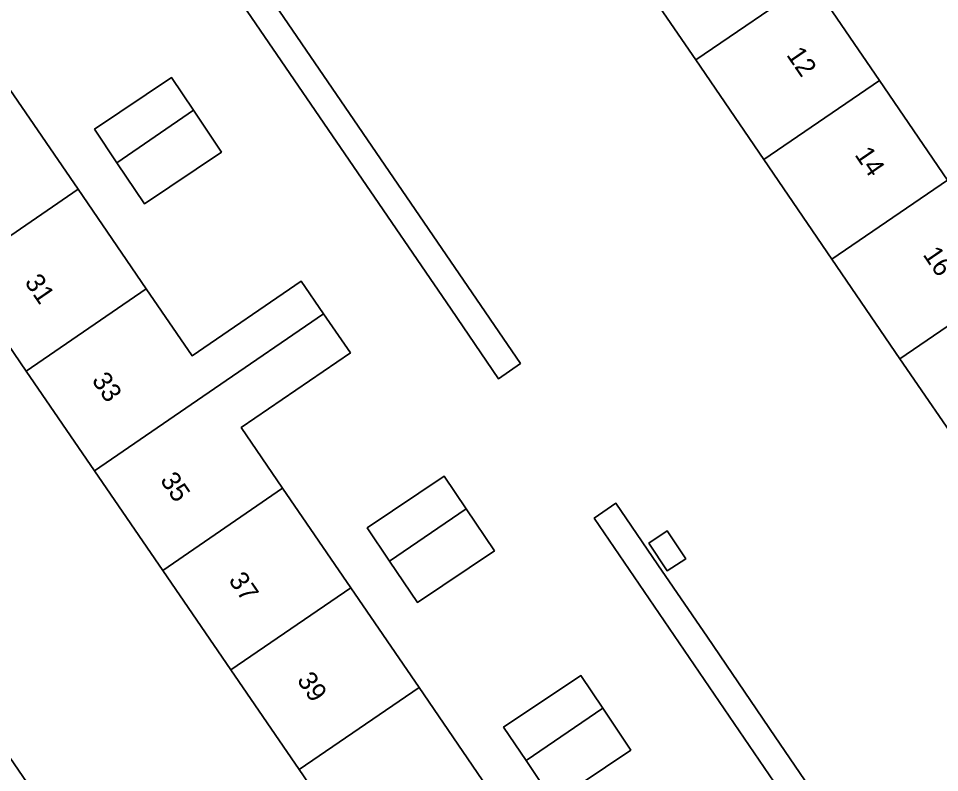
# Model space of a CAD drawing. Extents: x 157445 to 158888, y 383061 to 384688.
# Drawn here: x 158436.36 to 158484.41, y 383689.04 to 383728.38 of the extents above; entities that cross this region are included whole.
import ezdxf

# ---------------------------------------------------------------- set-up
doc = ezdxf.new("R2010")
doc.units = 0
for name, color, linetype in [('IMGEO_Erf', 7, 'Continuous'), ('IMGEO_Pand', 7, 'Continuous'), ('IMGEO_Pand_nummerreeks', 7, 'Continuous'), ('IMGEO_Voetpad_open', 7, 'Continuous')]:
    doc.layers.add(name, color=color, linetype=linetype)

msp = doc.modelspace()

# ---------------------------------------------------------------- linework, layer by layer
at = {"layer": 'IMGEO_Erf'}
for points in [[(158485.894, 383705.433), (158482.343, 383710.628), (158478.792, 383715.823), (158475.24, 383721.018), (158471.689, 383726.214), (158468.137, 383731.409), (158464.727, 383736.398), (158461.253, 383734.024), (158457.561, 383739.425), (158461.035, 383741.799), (158457.484, 383746.994), (158455.429, 383750), (158453.904, 383752.231), (158459.951, 383756.362), (158463.529, 383751.123), (158464.296, 383750), (158467.078, 383745.926), (158470.627, 383740.73), (158474.176, 383735.533), (158477.726, 383730.337), (158481.275, 383725.14), (158484.824, 383719.943)], [(158439.71, 383743.785), (158462.558, 383710.37), (158461.41, 383709.585), (158458.932, 383713.209), (158438.562, 383743), (158414.867, 383726.798), (158413.621, 383725.946)], [(158454.561, 383683.993), (158451.003, 383689.191), (158447.446, 383694.389), (158443.888, 383699.587), (158440.331, 383704.785), (158436.773, 383709.983), (158433.215, 383715.181), (158429.657, 383720.38), (158426.1, 383725.578), (158422.494, 383730.846)], [(158432.716, 383729.335), (158435.914, 383724.663), (158439.472, 383719.464), (158443.03, 383714.266), (158445.418, 383710.776), (158451.116, 383714.675), (158452.284, 383712.968), (158453.678, 383710.931), (158447.98, 383707.032), (158450.145, 383703.869), (158453.702, 383698.672), (158457.26, 383693.473), (158460.818, 383688.275)], [(158413.081, 383723.175), (158463.285, 383649.821), (158470.621, 383654.492), (158471.026, 383654.075), (158477.748, 383658.874), (158478.003, 383659.037), (158479.785, 383660.174), (158479.466, 383660.775), (158485.785, 383665.145)], [(158491.425, 383665.593), (158466.389, 383702.316), (158467.526, 383703.092), (158469.723, 383699.87), (158472.298, 383696.093), (158475.843, 383690.895), (158490.682, 383669.129)]]:
    msp.add_lwpolyline(points, dxfattribs=at)
for points in [[(158445.494, 383723.586), (158446.964, 383721.399), (158442.944, 383718.697), (158441.497, 383720.85), (158440.327, 383722.591), (158444.347, 383725.293)], [(158457.174, 383697.905), (158455.727, 383700.058), (158454.557, 383701.799), (158458.577, 383704.501), (158459.724, 383702.795), (158461.194, 383700.607)], [(158470.209, 383699.554), (158469.245, 383701.003), (158470.207, 383701.643), (158471.171, 383700.195)], [(158464.29, 383687.508), (158462.843, 383689.661), (158461.673, 383691.402), (158465.693, 383694.104), (158466.841, 383692.397), (158468.31, 383690.21)]]:
    msp.add_lwpolyline(points, close=True, dxfattribs=at)
at = {"layer": 'IMGEO_Pand'}
for points in [[(158474.176, 383735.533), (158468.137, 383731.409), (158471.689, 383726.214), (158477.726, 383730.337)], [(158477.726, 383730.337), (158471.689, 383726.214), (158475.24, 383721.018), (158481.275, 383725.14)], [(158441.497, 383720.85), (158445.494, 383723.586), (158444.347, 383725.293), (158440.327, 383722.591)], [(158484.824, 383719.943), (158481.275, 383725.14), (158475.24, 383721.018), (158478.792, 383715.823)], [(158433.215, 383715.181), (158439.472, 383719.464), (158435.914, 383724.663), (158429.657, 383720.38)], [(158441.497, 383720.85), (158442.944, 383718.697), (158446.964, 383721.399), (158445.494, 383723.586)], [(158488.373, 383714.747), (158484.824, 383719.943), (158478.792, 383715.823), (158482.343, 383710.628)], [(158433.215, 383715.181), (158436.773, 383709.983), (158443.03, 383714.266), (158439.472, 383719.464)], [(158440.331, 383704.785), (158446.587, 383709.068), (158452.284, 383712.968), (158451.116, 383714.675), (158445.418, 383710.776), (158443.03, 383714.266), (158436.773, 383709.983)], [(158488.373, 383714.747), (158482.343, 383710.628), (158485.894, 383705.433), (158491.923, 383709.55)], [(158440.331, 383704.785), (158443.888, 383699.587), (158450.145, 383703.869), (158447.98, 383707.032), (158453.678, 383710.931), (158452.284, 383712.968), (158446.587, 383709.068)], [(158459.724, 383702.795), (158458.577, 383704.501), (158454.557, 383701.799), (158455.727, 383700.058)], [(158443.888, 383699.587), (158447.446, 383694.389), (158453.702, 383698.672), (158450.145, 383703.869)], [(158459.724, 383702.795), (158455.727, 383700.058), (158457.174, 383697.905), (158461.194, 383700.607)], [(158469.245, 383701.003), (158470.209, 383699.554), (158471.171, 383700.195), (158470.207, 383701.643)], [(158451.003, 383689.191), (158457.26, 383693.473), (158453.702, 383698.672), (158447.446, 383694.389)], [(158466.841, 383692.397), (158465.693, 383694.104), (158461.673, 383691.402), (158462.843, 383689.661)], [(158451.003, 383689.191), (158454.561, 383683.993), (158460.818, 383688.275), (158457.26, 383693.473)], [(158466.841, 383692.397), (158462.843, 383689.661), (158464.29, 383687.508), (158468.31, 383690.21)]]:
    msp.add_lwpolyline(points, close=True, dxfattribs=at)
at = {"layer": 'IMGEO_Voetpad_open'}
for points in [[(158439.71, 383743.785), (158438.562, 383743), (158458.932, 383713.209), (158461.41, 383709.585), (158462.558, 383710.37)], [(158475.843, 383690.895), (158472.298, 383696.093), (158469.723, 383699.87), (158467.526, 383703.092), (158466.389, 383702.316), (158491.425, 383665.593), (158492.56, 383666.374), (158490.682, 383669.129)]]:
    msp.add_lwpolyline(points, close=True, dxfattribs=at)
msp.add_lwpolyline([(158461.899, 383644.892), (158462.049, 383644.672), (158462.924, 383645.271), (158468.525, 383637.088), (158469.244, 383641.352), (158466.416, 383645.45), (158463.285, 383649.821), (158413.081, 383723.175)], dxfattribs=at)

# ---------------------------------------------------------------- texts
at = {"layer": 'IMGEO_Pand_nummerreeks'}
for s, rotation, p in [('12', 304.3322, (158476.391, 383726.475)), ('14', 304.3322, (158479.951, 383721.264)), ('16', 304.3322, (158483.508, 383716.056)), ('31', 304.3885, (158436.656, 383714.616)), ('33', 304.3885, (158440.159, 383709.497)), ('35', 304.3885, (158443.726, 383704.285)), ('37', 304.3885, (158447.294, 383699.073)), ('39', 304.3885, (158450.861, 383693.861))]:
    msp.add_text(s, height=1, rotation=rotation, dxfattribs=at).set_placement(p)

doc.saveas('drawing.dxf')
